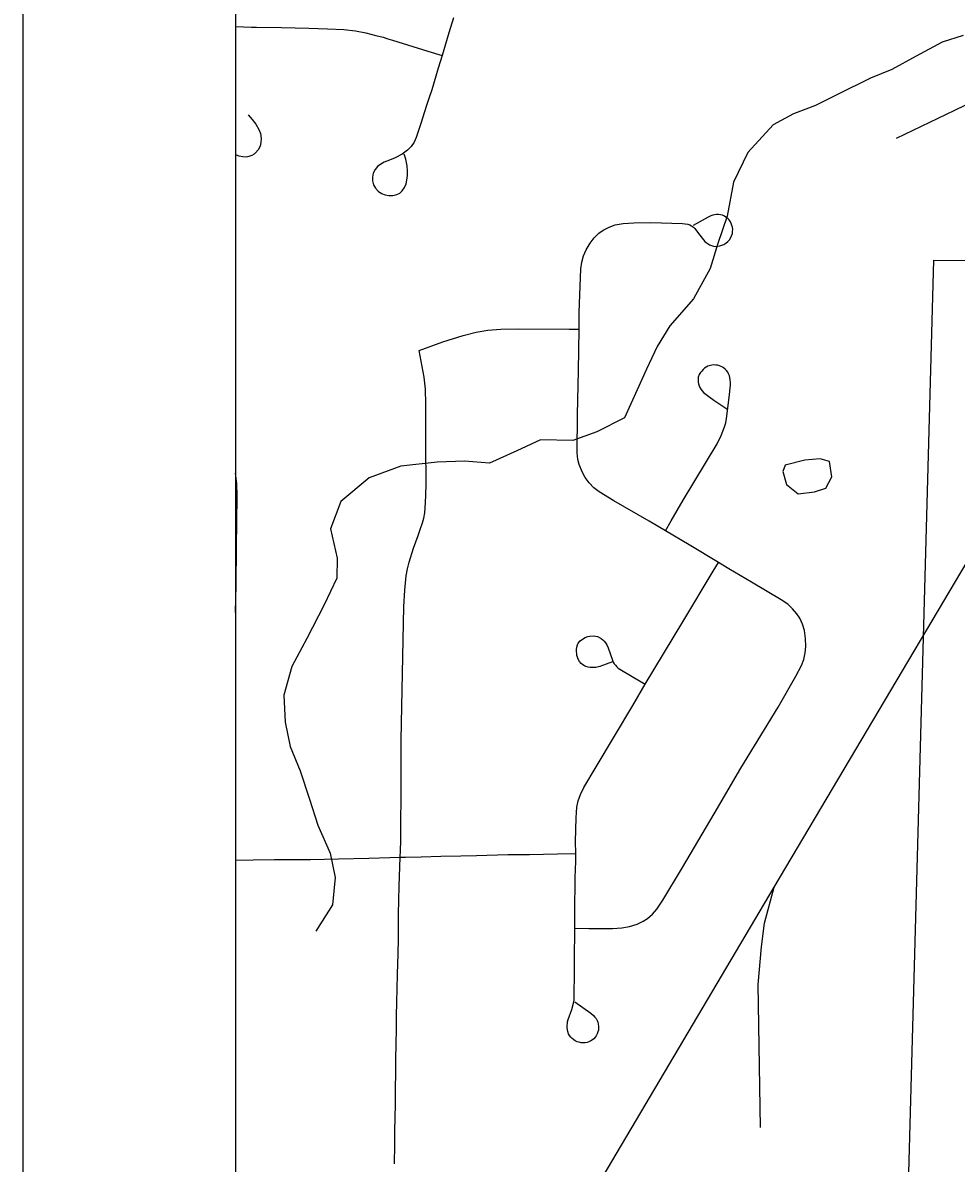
# Model space of a CAD drawing. Extents: x 0 to 34, y 0 to 22.
# Drawn here: x 2 to 2.439, y 16.061 to 16.596 of the extents above; entities that cross this region are included whole.
import ezdxf

# ---------------------------------------------------------------- set-up
doc = ezdxf.new("R2010")
doc.units = 0
for name, color, linetype in [('GM_X_City_Street', 7, 'Continuous'), ('GM_X_Corporation', 7, 'Continuous'), ('GM_X_Minor_Lake', 7, 'Continuous'), ('GM_X_Minor_River', 7, 'Continuous'), ('GM_X_Rail_Line', 7, 'Continuous'), ('GM_X_Township_Road', 7, 'Continuous'), ('SH_Data', 7, 'Continuous')]:
    doc.layers.add(name, color=color, linetype=linetype)

msp = doc.modelspace()

# ---------------------------------------------------------------- linework, layer by layer
at = {"layer": 'GM_X_City_Street'}
for points in [[(2.20236, 16.59856), (2.20026, 16.59143), (2.19702, 16.58083), (2.19519, 16.57481), (2.19223, 16.56463), (2.19101, 16.56104), (2.18993, 16.55774), (2.18865, 16.55393), (2.18718, 16.54936), (2.18547, 16.54422), (2.18481, 16.54227), (2.18384, 16.54006), (2.18252, 16.53815), (2.18077, 16.53639), (2.17828, 16.53455), (2.17503, 16.53273), (2.17234, 16.53165), (2.16981, 16.53071), (2.16819, 16.52981), (2.16672, 16.52866), (2.16553, 16.52723), (2.16471, 16.52556), (2.16432, 16.52374), (2.16433, 16.52188), (2.16479, 16.52008), (2.16568, 16.51845), (2.16696, 16.51709), (2.1685, 16.51604), (2.17022, 16.51534), (2.17206, 16.51501), (2.17392, 16.51506), (2.17573, 16.51552), (2.17716, 16.51615), (2.17826, 16.51725), (2.17933, 16.51877), (2.18007, 16.52048), (2.18048, 16.52231), (2.18074, 16.52448), (2.18083, 16.52643), (2.18058, 16.52896), (2.17992, 16.53206), (2.17927, 16.53443)], [(2.1, 16.59439), (2.10745, 16.59416), (2.10987, 16.59411), (2.1216, 16.59391), (2.13448, 16.59366), (2.14315, 16.5934), (2.15079, 16.59302), (2.15641, 16.5924), (2.16121, 16.5915), (2.16594, 16.59028), (2.16936, 16.58935), (2.17152, 16.58866), (2.17372, 16.58797), (2.19031, 16.58289), (2.19702, 16.58083)], [(2.10594, 16.55297), (2.10785, 16.5508), (2.1095, 16.54864), (2.11098, 16.54609), (2.11168, 16.54418), (2.11202, 16.54187), (2.11193, 16.54002), (2.11147, 16.53822), (2.11061, 16.53657), (2.10941, 16.53515), (2.10872, 16.53453), (2.10766, 16.53384), (2.10619, 16.53333), (2.10497, 16.53314), (2.10343, 16.53315), (2.10174, 16.53346), (2.10049, 16.53393), (2.1, 16.53419)], [(2.25934, 16.1709), (2.26592, 16.17085), (2.27711, 16.17075), (2.28144, 16.17106), (2.2851, 16.17177), (2.28868, 16.17287), (2.29149, 16.17417), (2.29359, 16.17551), (2.29593, 16.17755), (2.29795, 16.1799), (2.30069, 16.18406), (2.30997, 16.19951), (2.3248, 16.2247), (2.33745, 16.24611), (2.35487, 16.27481), (2.36327, 16.28934), (2.36593, 16.29427), (2.36703, 16.29717), (2.3677, 16.3002), (2.36796, 16.3033), (2.36782, 16.30703), (2.36724, 16.31071), (2.36634, 16.31368), (2.36508, 16.31653), (2.36376, 16.31863), (2.36173, 16.32098), (2.35941, 16.32305), (2.35633, 16.32514), (2.34242, 16.33339), (2.33174, 16.33975), (2.3269, 16.34269), (2.31315, 16.35106), (2.30204, 16.35756), (2.29437, 16.36205), (2.27768, 16.37169), (2.27079, 16.37592), (2.26835, 16.37784), (2.26616, 16.38005), (2.26431, 16.38254), (2.26278, 16.38524), (2.26136, 16.38869), (2.26075, 16.3911), (2.26047, 16.39419), (2.26067, 16.41222), (2.26106, 16.43274), (2.26139, 16.45231), (2.26151, 16.4601), (2.26221, 16.48059), (2.26262, 16.48368), (2.26344, 16.48667), (2.26469, 16.48952), (2.26663, 16.4927), (2.26852, 16.49517), (2.27073, 16.49735), (2.27274, 16.49881), (2.27549, 16.50025), (2.27842, 16.50126), (2.28209, 16.50196), (2.28705, 16.5023), (2.29513, 16.50232), (2.31006, 16.50189), (2.31127, 16.50178), (2.31252, 16.50157), (2.31345, 16.50127), (2.31423, 16.50087), (2.31512, 16.5002), (2.31582, 16.49951), (2.31758, 16.49724), (2.31984, 16.49426), (2.32055, 16.49352), (2.32117, 16.49297), (2.32199, 16.49237), (2.32273, 16.49196), (2.32361, 16.49158), (2.32449, 16.49134), (2.3256, 16.49116), (2.32634, 16.49119), (2.32756, 16.49139), (2.32844, 16.49167), (2.32936, 16.49205), (2.33038, 16.4927), (2.33127, 16.49344), (2.33205, 16.49432), (2.33265, 16.4953), (2.33308, 16.4961), (2.33346, 16.49728), (2.33353, 16.49822), (2.33358, 16.49914), (2.33344, 16.50017), (2.33325, 16.50098), (2.33293, 16.50188), (2.33251, 16.50269), (2.33191, 16.5036), (2.33138, 16.50417), (2.33043, 16.50496), (2.32968, 16.50541), (2.32877, 16.50577), (2.32782, 16.50605), (2.32695, 16.50613), (2.32601, 16.50614), (2.32508, 16.506), (2.32421, 16.50582), (2.32328, 16.50549), (2.32208, 16.50489), (2.31507, 16.5009)], [(2.18625, 16.44228), (2.19739, 16.44641), (2.20691, 16.44933), (2.21297, 16.45089), (2.21854, 16.45185), (2.22464, 16.45232), (2.23273, 16.45245), (2.25675, 16.45233), (2.26139, 16.45231)], [(2.18944, 16.39714), (2.18946, 16.40087), (2.18946, 16.41716), (2.18925, 16.4241), (2.18859, 16.42975), (2.18625, 16.44228)], [(2.30204, 16.35756), (2.3047, 16.36223), (2.31024, 16.37192), (2.32626, 16.39847), (2.32818, 16.40236), (2.32973, 16.40642), (2.33028, 16.40823), (2.33066, 16.4103), (2.33191, 16.42025), (2.33248, 16.42606), (2.33249, 16.42719), (2.33242, 16.42854), (2.33225, 16.42953), (2.33202, 16.43035), (2.33167, 16.43128), (2.33123, 16.43203), (2.33062, 16.43291), (2.33007, 16.43347), (2.3291, 16.43423), (2.32817, 16.43478), (2.32744, 16.43505), (2.32647, 16.43536), (2.32561, 16.43543), (2.32467, 16.43548), (2.32375, 16.43535), (2.32197, 16.43483), (2.32117, 16.43443), (2.32037, 16.4339), (2.31965, 16.43331), (2.31901, 16.43262), (2.31848, 16.43197), (2.3179, 16.43092), (2.31743, 16.4297), (2.31732, 16.42829), (2.31739, 16.42742), (2.3175, 16.4266), (2.31781, 16.42562), (2.31814, 16.42485), (2.31855, 16.42409), (2.31925, 16.42328), (2.3199, 16.42258), (2.32106, 16.42159), (2.3223, 16.4206), (2.32473, 16.4189), (2.33081, 16.41494)], [(2.1, 16.31915), (2.10024, 16.33203), (2.10046, 16.35007), (2.1008, 16.37367), (2.10059, 16.37983), (2.1, 16.38469), (2.1, 16.38471)], [(2.25934, 16.13635), (2.26691, 16.13101), (2.26822, 16.12991), (2.26885, 16.12922), (2.2694, 16.12848), (2.26988, 16.1276), (2.2702, 16.12679), (2.27043, 16.12585), (2.27058, 16.12498), (2.27056, 16.12392), (2.2705, 16.12311), (2.27028, 16.12221), (2.26994, 16.12134), (2.26949, 16.12043), (2.26897, 16.11975), (2.26834, 16.11904), (2.26763, 16.11845), (2.26695, 16.11797), (2.266, 16.11755), (2.26521, 16.1173), (2.2642, 16.11709), (2.26339, 16.11706), (2.26234, 16.11715), (2.26145, 16.11734), (2.26053, 16.11764), (2.25958, 16.11809), (2.25889, 16.11853), (2.25812, 16.11907), (2.2575, 16.11978), (2.25697, 16.1205), (2.25648, 16.12132), (2.25607, 16.12249), (2.25594, 16.12319), (2.25583, 16.12434), (2.25582, 16.12526), (2.25591, 16.12621), (2.25597, 16.12696), (2.25624, 16.12804), (2.25794, 16.13273), (2.25882, 16.13571), (2.25906, 16.1371), (2.25914, 16.13816), (2.25925, 16.15107), (2.25925, 16.15919), (2.25934, 16.1676), (2.25934, 16.1709), (2.25934, 16.17815), (2.25963, 16.1948), (2.25983, 16.20226), (2.25981, 16.20607), (2.25978, 16.2116), (2.26, 16.2228), (2.26035, 16.22776), (2.26096, 16.23082), (2.262, 16.23374), (2.26367, 16.23707), (2.26943, 16.24669), (2.28659, 16.27559), (2.29249, 16.28552), (2.31018, 16.31486), (2.32444, 16.3386), (2.3269, 16.34269)], [(2.27703, 16.29599), (2.27109, 16.29382), (2.2693, 16.29344), (2.26843, 16.29332), (2.26745, 16.29333), (2.26653, 16.29338), (2.2656, 16.29356), (2.26462, 16.2938), (2.26387, 16.29418), (2.2631, 16.29467), (2.26238, 16.29526), (2.26161, 16.29622), (2.26102, 16.2973), (2.26065, 16.29821), (2.26041, 16.29907), (2.26027, 16.2999), (2.26014, 16.30092), (2.26011, 16.3018), (2.26027, 16.30289), (2.26065, 16.30403), (2.26103, 16.30485), (2.26195, 16.30594), (2.263, 16.30674), (2.26418, 16.30746), (2.26549, 16.3079), (2.26643, 16.30813), (2.26828, 16.30823), (2.26908, 16.30811), (2.27009, 16.30787), (2.27173, 16.30703), (2.27261, 16.30638), (2.27312, 16.30582), (2.27381, 16.30496), (2.27442, 16.30404), (2.27505, 16.30266), (2.27706, 16.29679), (2.27746, 16.29588), (2.27788, 16.29515), (2.27844, 16.29447), (2.27906, 16.29374), (2.27975, 16.29311), (2.28052, 16.29259), (2.28638, 16.28913), (2.29249, 16.28552)], [(2.22795, 16.20559), (2.23802, 16.20559), (2.25123, 16.20589), (2.25981, 16.20607)]]:
    msp.add_lwpolyline(points, dxfattribs=at)
at = {"layer": 'GM_X_Corporation'}
for points in [[(2.1, 17.32132), (2.1, 14.1)], [(2.1, 17.32132), (2.1, 14.1)], [(2.1, 17.32132), (2.1, 14.97866), (2.14875, 14.97676), (2.19224, 14.9754), (2.24616, 14.97388), (2.27818, 14.97267), (2.29294, 14.97187), (2.31386, 14.97087), (2.33085, 14.97024), (2.33162, 14.97021), (2.33992, 14.96985), (2.37424, 14.96916), (2.39168, 14.58505)]]:
    msp.add_lwpolyline(points, dxfattribs=at)
msp.add_lwpolyline([(2.42805, 16.48466), (3.03135, 16.48013), (3.12398, 16.29055), (3.43407, 16.44072), (3.42156, 15.95047), (2.41416, 15.97585)], close=True, dxfattribs=at)
at = {"layer": 'GM_X_Minor_Lake'}
msp.add_line((2.3644, 16.37495), (2.37198, 16.3759), dxfattribs=at)
msp.add_lwpolyline([(2.37198, 16.3759), (2.37732, 16.37767), (2.38009, 16.38292), (2.37913, 16.39016), (2.37463, 16.39141), (2.36743, 16.39083), (2.3583, 16.38839), (2.35709, 16.38538), (2.35883, 16.37926), (2.3644, 16.37495)], dxfattribs=at)
at = {"layer": 'GM_X_Minor_River'}
msp.add_lwpolyline([(2.44185, 16.59027), (2.43196, 16.58704), (2.41974, 16.58043), (2.40829, 16.57419), (2.39839, 16.5702), (2.38275, 16.56252), (2.37245, 16.55739), (2.36217, 16.55341), (2.35262, 16.54827), (2.34066, 16.5352), (2.33398, 16.52128), (2.33104, 16.50538), (2.32664, 16.49256), (2.32302, 16.48085), (2.31519, 16.46657), (2.30399, 16.45387), (2.29814, 16.44411), (2.29303, 16.43357), (2.28869, 16.42378), (2.28277, 16.4106), (2.2698, 16.40401), (2.25839, 16.40004), (2.24327, 16.40032), (2.23222, 16.39522), (2.21926, 16.38938), (2.20756, 16.39036), (2.1947, 16.38984), (2.17766, 16.38788), (2.16282, 16.38246), (2.14938, 16.37132), (2.1446, 16.3585), (2.14775, 16.34477), (2.14757, 16.33528), (2.14167, 16.32286), (2.13344, 16.30707), (2.12639, 16.29391), (2.12273, 16.28031), (2.12325, 16.26777), (2.12568, 16.25633), (2.13038, 16.24486), (2.13467, 16.23149), (2.13859, 16.21926), (2.1444, 16.20624), (2.14683, 16.19481), (2.14545, 16.18192), (2.13766, 16.16954)], dxfattribs=at)
at = {"layer": 'GM_X_Rail_Line'}
for points in [[(2.1, 15.76266), (2.35305, 16.19017), (2.62222, 16.64377)], [(2.34659, 16.07738), (2.3456, 16.14446), (2.34708, 16.16221), (2.34856, 16.17331), (2.35305, 16.19017)]]:
    msp.add_lwpolyline(points, dxfattribs=at)
at = {"layer": 'GM_X_Township_Road'}
for points in [[(2.45786, 16.56471), (2.43775, 16.55501), (2.41035, 16.54176)], [(2.18577, 16.35534), (2.1868, 16.35817), (2.18783, 16.36125), (2.18847, 16.36356), (2.18885, 16.366), (2.18911, 16.36831), (2.18936, 16.37383), (2.18951, 16.37989), (2.18944, 16.39714)], [(2.17787, 16.24124), (2.17786, 16.2594), (2.17911, 16.32195), (2.1795, 16.32978), (2.18013, 16.33645), (2.18078, 16.3398), (2.18154, 16.34288), (2.1836, 16.34943), (2.18577, 16.35534)], [(2.1773, 16.20425), (2.17746, 16.20745), (2.17757, 16.21198), (2.17756, 16.21583), (2.17763, 16.22048), (2.17774, 16.23269), (2.17787, 16.24124)], [(2.1, 16.20288), (2.10827, 16.20299), (2.11829, 16.20313), (2.12972, 16.20313)], [(2.12972, 16.20313), (2.13512, 16.20326), (2.14834, 16.20353), (2.16254, 16.20389), (2.17242, 16.2041), (2.1773, 16.20425)], [(2.17648, 16.16591), (2.17648, 16.17143), (2.17661, 16.1776), (2.17682, 16.19061), (2.1773, 16.20425)], [(2.1773, 16.20425), (2.17979, 16.20433), (2.18721, 16.20451), (2.19648, 16.20474), (2.20577, 16.20494), (2.2132, 16.20515), (2.22795, 16.20559)], [(2.17461, 16.06022), (2.17486, 16.06933), (2.17485, 16.0764), (2.17498, 16.08128), (2.17511, 16.08898), (2.1751, 16.09553), (2.17523, 16.10311), (2.17536, 16.10928), (2.17548, 16.1166), (2.17561, 16.12353), (2.1756, 16.12982), (2.17573, 16.13624), (2.17585, 16.14241), (2.17611, 16.14934), (2.17636, 16.15885), (2.17648, 16.16591)]]:
    msp.add_lwpolyline(points, dxfattribs=at)
at = {"layer": 'SH_Data'}
for p, q in [((2, 21), (2, 14)), ((2, 21), (2, 14)), ((2.1, 20.9), (2.1, 14.1)), ((2.1, 20.9), (2.1, 14.1))]:
    msp.add_line(p, q, dxfattribs=at)

doc.saveas('drawing.dxf')
